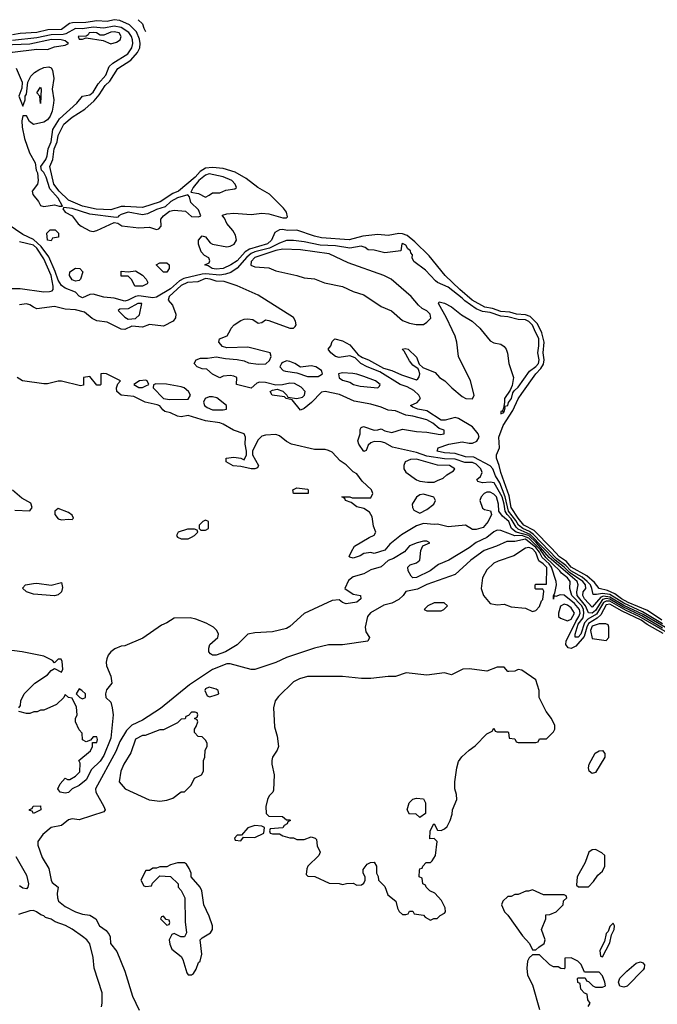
# Model space of a CAD drawing. Header units: inches. Extents: x 2348341 to 2479810, y 460419 to 613669.
# Tile 665 of 721: x 2444372 to 2448001, y 606164 to 611765. Entities that reach past the tile are written whole.
import ezdxf

# ---------------------------------------------------------------- set-up
doc = ezdxf.new("R2010")
doc.units = ezdxf.units.IN
doc.header["$MEASUREMENT"] = 0
doc.layers.add('C4640', color=7, linetype='Continuous')
doc.layers.add('C4641', color=7, linetype='Continuous')

msp = doc.modelspace()

# ---------------------------------------------------------------- linework, layer by layer
at = {"layer": 'C4640', "color": 2}
for points, elevation in [([(2448048.3, 608308.3), (2447921, 608381), (2447810, 608433.2), (2447730, 608481), (2447695, 608485), (2447680.5, 608479.5), (2447630, 608423.1), (2447587.5, 608470), (2447577.1, 608490), (2447579.8, 608510), (2447593.8, 608530), (2447592.6, 608550), (2447576.3, 608570), (2447501, 608621), (2447470, 608651.6), (2447420.1, 608690), (2447277.5, 608837.5), (2447210, 608866.3), (2447197.5, 608877.5), (2447170, 608924.9), (2447146, 608950), (2447134.2, 608970), (2447128.8, 609010), (2447117.2, 609050), (2447073.3, 609130), (2447050, 609134.7), (2447006, 609130), (2446979, 609139), (2446973.2, 609150), (2446993.9, 609166.1), (2447004.7, 609190), (2446997.4, 609210), (2446970, 609236.8), (2446950, 609245.3), (2446905.4, 609245.4), (2446850, 609265.8), (2446790, 609266.3), (2446690, 609281.3), (2446630, 609302.6), (2446492.8, 609332.8), (2446450, 609358), (2446430, 609362.9), (2446390, 609365.1), (2446370, 609358), (2446355.5, 609344.5), (2446344.7, 609315.3), (2446330, 609308), (2446301.2, 609350), (2446296, 609370), (2446309.6, 609410), (2446310, 609434), (2446315.3, 609444.7), (2446329, 609451), (2446390, 609431), (2446410, 609431.3), (2446430, 609438), (2446450, 609426), (2446490, 609417.3), (2446550, 609436), (2446630, 609422), (2446690, 609419.1), (2446765.2, 609405.2), (2446788, 609410), (2446788, 609430), (2446760.1, 609440.1), (2446723.7, 609470), (2446690, 609489.4), (2446610, 609509.6), (2446570, 609514.5), (2446510, 609539.7), (2446470, 609544.5), (2446430, 609561.3), (2446370, 609577.4), (2446275.2, 609595.2), (2446192.4, 609632.4), (2446110.6, 609649.4), (2446090, 609646), (2446032.3, 609587.7), (2445990, 609553.2), (2445970, 609544), (2445922, 609602), (2445888, 609610), (2445879, 609619), (2445808, 609630), (2445798, 609650), (2445810, 609658), (2445836.4, 609663.6), (2445870, 609651.3), (2445892, 609630), (2445898, 609618), (2445950, 609610.6), (2445981.5, 609618.5), (2445993.2, 609630), (2445996, 609650), (2445974.3, 609674.3), (2445935.6, 609695.6), (2445910, 609698), (2445868.4, 609688.4), (2445830, 609686), (2445770, 609701.2), (2445736.9, 609703.1), (2445722, 609698), (2445690, 609669.2), (2445606, 609690), (2445608, 609730), (2445590, 609737.2), (2445570, 609742), (2445530, 609738), (2445510, 609728), (2445470, 609748.7), (2445436.5, 609776.5), (2445410, 609779), (2445382, 609790), (2445364, 609810), (2445375.3, 609830), (2445400.2, 609839.8), (2445440.2, 609839.8), (2445490, 609846.8), (2445543.1, 609836.9), (2445610, 609831.3), (2445650, 609824), (2445673.7, 609813.7), (2445730, 609804.9), (2445773.2, 609806.8), (2445794, 609826), (2445804, 609850), (2445798, 609870), (2445670, 609902), (2445550, 609899), (2445526.3, 609906.3), (2445505.2, 609930), (2445509.5, 609950.5), (2445553.2, 609966.8), (2445570.7, 610000)], 22), ([(2448030, 608329.3), (2447917, 608397), (2447810, 608445.2), (2447730, 608494.4), (2447690, 608501.7), (2447654.5, 608494.5), (2447636, 608496), (2447629, 608530), (2447619.9, 608550), (2447602.5, 608570), (2447573.4, 608593.4), (2447509.3, 608629.3), (2447479.8, 608659.8), (2447430, 608697.9), (2447297.1, 608837.1), (2447273.8, 608853.8), (2447236.2, 608870), (2447210.5, 608890), (2447196, 608916), (2447153.8, 608970), (2447135.8, 609050), (2447105.2, 609130), (2447080.8, 609170), (2447064, 609210), (2447050, 609227.8), (2446956.2, 609276.2), (2446910, 609278.8), (2446850, 609297.8), (2446790, 609300.4), (2446748.7, 609310), (2446754, 609330), (2446815.3, 609350), (2446890, 609364.6), (2446930, 609355.3), (2446950, 609355.3), (2446973.4, 609366.6), (2446986.6, 609390), (2446982, 609410), (2446949.4, 609450), (2446870, 609497.4), (2446850, 609503), (2446792.9, 609487.1), (2446770, 609487), (2446690, 609539.7), (2446638, 609550), (2446610, 609561.2), (2446595.3, 609570), (2446633.4, 609586.6), (2446652.3, 609610), (2446644.5, 609630), (2446615.2, 609655.2), (2446577.1, 609677.1), (2446537.2, 609690), (2446422.5, 609762.5), (2446349.2, 609790), (2446314, 609810), (2446281.2, 609841.2), (2446250, 609853.2), (2446190, 609843.7), (2446170, 609849.5), (2446142, 609870), (2446128, 609890), (2446142, 609910), (2446150, 609934), (2446166, 609950), (2446210, 609938), (2446250, 609914.8), (2446298, 609858), (2446323, 609843), (2446358, 609830), (2446442.5, 609782.5), (2446490.4, 609770.4), (2446544.1, 609744.1), (2446630, 609716), (2446638.6, 609721.4), (2446645.6, 609734.4), (2446649.2, 609750), (2446644, 609770), (2446639.3, 609779.3), (2446610, 609799), (2446590, 609824), (2446560.4, 609880.4), (2446549.1, 609890.9), (2446566, 609894), (2446582, 609890), (2446630, 609844.7), (2446646, 609806), (2446666, 609786), (2446737.5, 609757.5), (2446761, 609730), (2446791.3, 609710), (2446831, 609670), (2446890, 609622), (2446912, 609610), (2446950, 609607.7), (2446959.3, 609630), (2446937.6, 609710), (2446869.5, 609850), (2446859.7, 609930), (2446850, 609964), (2446833.5, 610000)], 18), ([(2446998.7, 610000), (2447050, 609938), (2447070, 609927.7), (2447110, 609918.8), (2447130, 609906), (2447140.7, 609890), (2447148.1, 609868.1), (2447156.4, 609810), (2447181.6, 609730), (2447174.9, 609685.1), (2447163.1, 609656.9), (2447130.7, 609610), (2447132, 609588), (2447125.5, 609554.5), (2447119.8, 609540.2), (2447110, 609537.2), (2447110, 609522.8), (2447128, 609530), (2447122, 609538), (2447130, 609532), (2447136, 609556), (2447134, 609566), (2447150, 609571.3), (2447153.3, 609586.7), (2447170.8, 609610), (2447178.4, 609641.6), (2447186.3, 609653.7), (2447210, 609675.5), (2447273.8, 609766.2), (2447310, 609792.2), (2447324.2, 609810), (2447329.1, 609830), (2447320.6, 609870), (2447327.6, 609910), (2447325.9, 609950), (2447302.7, 610000)], 18), ([(2448026.6, 608350), (2447944.5, 608404.5), (2447835.8, 608450), (2447798, 608470), (2447759.7, 608499.7), (2447717.9, 608517.9), (2447669.9, 608529.9), (2447643.3, 608563.3), (2447600.6, 608600.6), (2447511.2, 608650), (2447483.7, 608683.7), (2447443.5, 608710), (2447399.6, 608759.6), (2447299.2, 608859.2), (2447241.5, 608890), (2447210, 608928.7), (2447170, 608989.6), (2447157.1, 609057.1), (2447109.8, 609190), (2447101, 609230), (2447085.6, 609270), (2447085.6, 609290), (2447102.2, 609330), (2447099.7, 609390), (2447123.6, 609456.4), (2447178.6, 609541.4), (2447210, 609608), (2447230, 609638.4), (2447308.7, 609750), (2447339, 609781), (2447353.9, 609806.1), (2447357.3, 609830), (2447352.1, 609870), (2447356.8, 609930), (2447344.4, 609984.4), (2447336.1, 610000)], 14), ([(2448030, 608304.6), (2447913.6, 608373.6), (2447804.8, 608424.8), (2447730, 608468.7), (2447710, 608472.2), (2447690, 608466.7), (2447650, 608403.9), (2447630, 608388.7), (2447610, 608391.1), (2447591.4, 608431.4), (2447545.6, 608490), (2447543.2, 608510), (2447551.1, 608550), (2447544.4, 608570), (2447385.5, 608705.5), (2447311.7, 608791.7), (2447270.3, 608830.3), (2447198.3, 608850), (2447171.6, 608870), (2447155.8, 608910), (2447120, 608940), (2447098.4, 608970), (2447097.6, 609010), (2447086.6, 609050), (2447070, 609066.6), (2447050, 609078), (2447030, 609078), (2447016, 609070), (2446998, 609050), (2446991.3, 609030), (2447006, 608986), (2447018, 608978), (2447051, 608971), (2447058, 608950), (2447038.8, 608910), (2447010, 608877.2), (2446970, 608865.2), (2446950, 608865.2), (2446908.9, 608888.9), (2446810, 608880.9), (2446750, 608895.1), (2446730, 608892.7), (2446670, 608899), (2446630, 608886), (2446545.5, 608834.5), (2446479.3, 608780.7), (2446450, 608747.3), (2446390, 608729.2), (2446370, 608734), (2446330, 608728.7), (2446310, 608715.3), (2446270, 608702), (2446250, 608708), (2446248, 608712), (2446260.4, 608739.6), (2446278, 608770), (2446360.2, 608819.8), (2446390, 608832), (2446399, 608850), (2446384.7, 608884.7), (2446377.5, 608937.5), (2446362.9, 608962.9), (2446330, 608983.7), (2446290, 608994), (2446258, 609018), (2446226, 609030), (2446222, 609042), (2446206, 609050), (2446250, 609051.3), (2446264.7, 609044.7), (2446370, 609046), (2446382, 609070), (2446374, 609090), (2446320.8, 609140.8), (2446290, 609181.2), (2446270, 609193.2), (2446230, 609233.2), (2446195.5, 609255.5), (2446150, 609304), (2446130, 609315.1), (2446110, 609319.3), (2446050, 609319.3), (2445918, 609350), (2445890, 609365.2), (2445850, 609397.2), (2445830, 609405.2), (2445770, 609402), (2445750, 609396), (2445726.7, 609373.3), (2445696, 609310), (2445696, 609290), (2445731.3, 609230), (2445724.7, 609215.3), (2445710.7, 609209.3), (2445690, 609209.3), (2445630, 609224), (2445586.8, 609226.8), (2445546, 609250), (2445546, 609270), (2445590, 609276), (2445631.3, 609271.3), (2445650, 609262), (2445662, 609290), (2445662, 609310), (2445656, 609350), (2445657.2, 609390), (2445649.2, 609409.2), (2445589.6, 609429.7), (2445530, 609465.1), (2445510, 609471.8), (2445430, 609482.9), (2445330, 609514), (2445290, 609506), (2445270, 609509.3), (2445230, 609529.4), (2445197.2, 609537.2), (2445185.6, 609545.6), (2445170, 609568), (2445154.6, 609574.6), (2445086, 609590), (2445022, 609622), (2444948.7, 609630), (2444924, 609650), (2444922, 609670), (2444930, 609694), (2444946, 609710), (2444866, 609750), (2444850, 609753.2), (2444834, 609750), (2444834, 609690), (2444830, 609686), (2444810, 609686), (2444770, 609735.3), (2444734, 609730), (2444734, 609686), (2444718, 609682), (2444610, 609709), (2444590, 609709), (2444530, 609694), (2444510, 609693.2), (2444388, 609710), (2444358, 609730)], 26), ([(2444344.7, 608975.3), (2444430, 608972), (2444442, 608990), (2444435.1, 609015.1), (2444383.3, 609043.3), (2444330, 609089.3)], 30), ([(2448045.2, 608285.2), (2447898.5, 608370), (2447823.9, 608403.9), (2447730, 608456.8), (2447710, 608457.9), (2447695.5, 608450), (2447655.9, 608384.1), (2447604.7, 608355.3), (2447586, 608334), (2447566.3, 608270), (2447550, 608252.6), (2447533.2, 608253.2), (2447533.7, 608270), (2447550, 608325.7), (2447578.4, 608361.6), (2447583.7, 608390), (2447580.6, 608410), (2447570.9, 608430), (2447515.4, 608490), (2447504, 608530), (2447504.7, 608570), (2447490.7, 608590), (2447456.2, 608616.2), (2447447.1, 608630), (2447366.5, 608706.5), (2447336.4, 608750), (2447270, 608816.6), (2447230, 608830.3), (2447189.3, 608829.3), (2447110, 608858.9), (2447090, 608860.5), (2447070, 608851.3), (2447030, 608819.1), (2446969.3, 608790.7), (2446930, 608760.5), (2446814, 608690), (2446754.7, 608665.3), (2446707.3, 608630), (2446630, 608591.6), (2446610, 608589.6), (2446600.4, 608600.4), (2446582, 608630), (2446581.2, 608650), (2446595.1, 608664.9), (2446630, 608676), (2446648.7, 608690), (2446655.3, 608744.7), (2446667.3, 608772.7), (2446706, 608790), (2446690, 608798), (2446670, 608798), (2446634, 608790), (2446590, 608772.3), (2446562, 608738), (2446499, 608701), (2446470, 608689.2), (2446430, 608652), (2446370, 608635.6), (2446330, 608613.6), (2446270, 608595.1), (2446244.2, 608575.8), (2446222, 608530), (2446270, 608497.1), (2446311.3, 608490), (2446313.4, 608470), (2446290, 608452.3), (2446230, 608442), (2446209.5, 608449.5), (2446190, 608464), (2446150, 608461.2), (2445990, 608386.6), (2445910, 608314), (2445890, 608302), (2445810, 608282.7), (2445710, 608277), (2445670, 608269.4), (2445610, 608209.6), (2445542.8, 608170), (2445490, 608149.6), (2445469.5, 608149.5), (2445457.2, 608157.2), (2445449.2, 608169.2), (2445449.1, 608189.1), (2445454, 608210), (2445499, 608250), (2445504, 608270), (2445494, 608290), (2445474, 608310), (2445433.1, 608333.1), (2445374.8, 608354.8), (2445342, 608362), (2445250, 608361.2), (2445210, 608334), (2445178.8, 608321.2), (2445072.3, 608247.7), (2444970, 608204), (2444950, 608201.2), (2444913.7, 608186.3), (2444890.6, 608169.4), (2444876, 608150), (2444866.8, 608130), (2444864, 608110), (2444866, 608090), (2444890.5, 608030.5), (2444896, 607990), (2444866.4, 607953.6), (2444861, 607930), (2444862, 607910), (2444890, 607882), (2444898.8, 607850), (2444902.8, 607810), (2444890, 607678), (2444850, 607579), (2444830, 607546.6), (2444780.3, 607499.7), (2444750, 607441.2), (2444710, 607409), (2444671.1, 607388.9), (2444650, 607368.7), (2444630, 607365.2), (2444602, 607370), (2444589, 607390), (2444602, 607418), (2444630, 607451.3), (2444643.6, 607443.6), (2444656.4, 607443.6), (2444690, 607462), (2444713.6, 607486.4), (2444715.3, 607535.3), (2444708, 607550), (2444774.6, 607605.4), (2444786, 607630), (2444786, 607654), (2444810, 607654), (2444815.3, 607670), (2444810, 607686), (2444790, 607686), (2444774, 607666), (2444750, 607658), (2444729.2, 607669.2), (2444727.3, 607707.3), (2444710, 607726), (2444689, 607770), (2444689, 607790), (2444698, 607810), (2444694.6, 607854.6), (2444670, 607906), (2444648.7, 607908.7), (2444630, 607926), (2444622, 607910), (2444582, 607870), (2444510, 607838), (2444490, 607838), (2444471.6, 607828.4), (2444452.7, 607827.3), (2444430, 607818), (2444410, 607818), (2444366, 607830)], 30), ([(2448033.5, 608273.5), (2447944.2, 608324.2), (2447909.8, 608350), (2447800.8, 608400.8), (2447730, 608440.4), (2447710, 608436.5), (2447679.6, 608380.4), (2447658.6, 608361.4), (2447609.7, 608330.3), (2447599.2, 608310), (2447584.1, 608255.9), (2447538.2, 608201.8), (2447510, 608187.8), (2447492.8, 608192.8), (2447481, 608210), (2447482.2, 608230), (2447537.5, 608342.5), (2447555.3, 608370), (2447562, 608390), (2447558.6, 608410), (2447530, 608443.9), (2447470, 608491.1), (2447447.3, 608492.7), (2447423.7, 608483.7), (2447411.3, 608488.7), (2447410, 608468), (2447409.7, 608489.7), (2447417.7, 608502.3), (2447426.8, 608550), (2447426, 608570), (2447399.6, 608650), (2447386, 608670), (2447345.6, 608705.6), (2447330, 608736.5), (2447310, 608762.6), (2447250, 608810.3), (2447190, 608797.4), (2447143.8, 608796.2), (2447086, 608770), (2447014.7, 608745.3), (2446938.8, 608690), (2446850, 608609), (2446690, 608551.8), (2446635.3, 608524.7), (2446570, 608512), (2446554.8, 608490), (2446530, 608466.6), (2446490, 608446.6), (2446445.1, 608434.9), (2446368.8, 608391.2), (2446350.7, 608370), (2446338.8, 608310), (2446342.8, 608282.8), (2446362, 608250), (2446354, 608230), (2446209.1, 608209.1), (2446130, 608209), (2446050, 608189.2), (2445890, 608136), (2445830, 608109.2), (2445710, 608069), (2445690, 608069), (2445570, 608101.2), (2445550, 608101.2), (2445470, 608069.5), (2445337.8, 607982.2), (2445174.1, 607845.9), (2445070, 607780.5), (2445010, 607751.8), (2444979, 607721), (2444941.3, 607658.7), (2444918.7, 607601.3), (2444804, 607390), (2444806, 607370), (2444851.3, 607290), (2444858, 607270), (2444850, 607258), (2444710, 607214), (2444670, 607219), (2444650, 607214), (2444610, 607181.2), (2444550, 607169), (2444502.8, 607130), (2444474.8, 607090), (2444474.8, 607070), (2444499.8, 606999.8), (2444537.3, 606937.3), (2444550.5, 606870.5), (2444557.3, 606857.3), (2444591, 606830), (2444585.5, 606794.5), (2444586.4, 606770), (2444593.4, 606750), (2444630, 606720.5), (2444690, 606690.7), (2444730, 606676), (2444770, 606670.7), (2444804.7, 606650), (2444826.8, 606610), (2444863, 606583), (2444881.4, 606561.4), (2444887.3, 606547.3), (2444888.2, 606510), (2444924.9, 606464.9), (2444970, 606352), (2445014, 606210), (2445051, 606130)], 34), ([(2444366, 607850), (2444376.4, 607863.6), (2444378, 607890), (2444398, 607930), (2444458, 607990), (2444530, 608038), (2444550, 608062), (2444570, 608074), (2444610, 608054), (2444618, 608070), (2444613.6, 608113.6), (2444607.3, 608127.3), (2444590, 608128), (2444570, 608106), (2444559, 608119), (2444510, 608144), (2444386, 608170), (2444270, 608183.7)], 30), ([(2444350, 607004.7), (2444410, 606898), (2444421.6, 606850), (2444417.1, 606830), (2444410, 606820.9), (2444390, 606824.7), (2444370, 606838.7)], 30), ([(2444837.2, 606150), (2444842, 606170), (2444842, 606230), (2444795.3, 606370), (2444789, 606430), (2444770, 606508.7), (2444753.3, 606530), (2444729.4, 606550), (2444670, 606591), (2444631.6, 606611.6), (2444573.9, 606633.9), (2444550, 606649), (2444518, 606658), (2444510, 606668), (2444492.1, 606672.1), (2444468, 606690), (2444450, 606697.2), (2444430, 606696), (2444365.4, 606674.6)], 34), ([(2447608.4, 606151.6), (2447618, 606170), (2447606, 606190), (2447602, 606222), (2447587.3, 606227.3), (2447566, 606250), (2447562, 606282), (2447548.4, 606288.4), (2447546, 606310), (2447550, 606314), (2447590, 606314), (2447598, 606298), (2447610, 606294), (2447634, 606270), (2447650, 606262), (2447690, 606262), (2447706, 606270), (2447702, 606290), (2447690, 606326), (2447670, 606346), (2447587.3, 606347.3), (2447568, 606390), (2447548, 606410), (2447510, 606428), (2447474, 606426), (2447474, 606370), (2447470, 606366), (2447452.7, 606367.3), (2447436.4, 606376.4), (2447410, 606378), (2447390, 606388), (2447330, 606446), (2447290, 606446), (2447271.6, 606428.4), (2447262, 606410), (2447258, 606370), (2447262, 606330), (2447290, 606274), (2447330, 606134)], 38)]:
    msp.add_lwpolyline(points, dxfattribs=dict(at, elevation=elevation))
for points, elevation in [([(2445890, 609824), (2445870, 609815.3), (2445862, 609810), (2445852, 609790), (2445872, 609770), (2445885.2, 609765.2), (2445950, 609756), (2446010, 609736.3), (2446070, 609734.8), (2446090, 609746), (2446095.3, 609750), (2446088.7, 609770), (2446058, 609790), (2446030, 609797), (2445970, 609788.7), (2445938, 609810), (2445910, 609821.2)], 22), ([(2446210, 609757), (2446186, 609750), (2446190, 609727.7), (2446210, 609714), (2446250, 609704), (2446271.3, 609690), (2446310, 609680.5), (2446410, 609671.3), (2446420.4, 609679.6), (2446424, 609690), (2446397.2, 609710), (2446330, 609735.6), (2446290, 609749.4), (2446268.2, 609751.8)], 22), ([(2445090, 609714), (2445054, 609710), (2445022, 609690), (2445050, 609672), (2445070, 609672), (2445090, 609682), (2445106, 609690), (2445098, 609710)], 26), ([(2445146.4, 609693.6), (2445132.7, 609687.3), (2445132, 609670), (2445190.9, 609610.9), (2445224, 609604), (2445330, 609606), (2445344, 609630), (2445333.2, 609650), (2445308, 609670), (2445290, 609677.2), (2445208, 609692)], 26), ([(2445450, 609620.5), (2445426.8, 609610), (2445417.3, 609590), (2445422.8, 609570), (2445438.4, 609558.4), (2445470, 609546), (2445530, 609545.5), (2445548, 609550), (2445549, 609570), (2445493.1, 609613.1), (2445470, 609620.5)], 26), ([(2446630, 609265.4), (2446597, 609263), (2446566, 609250), (2446558.8, 609230), (2446558.8, 609210), (2446570.5, 609190.5), (2446630, 609147.3), (2446650, 609139.1), (2446693.7, 609133.7), (2446730, 609134), (2446750, 609144), (2446782.5, 609157.5), (2446803.6, 609176.4), (2446841.2, 609198.8), (2446849, 609210), (2446818, 609230), (2446750, 609231.1)], 26), ([(2445930, 609069), (2445926, 609090), (2445950, 609102), (2446010, 609094), (2446014, 609090), (2446014, 609070), (2446010, 609069)], 26), ([(2446670, 609066), (2446650, 609062.7), (2446630, 609049.2), (2446605.5, 609010), (2446607.3, 608990), (2446614.8, 608974.8), (2446650, 608958), (2446690, 608978), (2446728.7, 609010), (2446738, 609030), (2446728.7, 609048.7)], 26), ([(2444590, 608984), (2444571.3, 608970), (2444571, 608950), (2444590, 608924.9), (2444610, 608920.7), (2444650, 608924.7), (2444670, 608922), (2444678, 608930), (2444670, 608946), (2444650, 608962)], 30), ([(2445430, 608918), (2445414, 608910), (2445394, 608890), (2445394, 608870), (2445402, 608862), (2445430, 608862), (2445446, 608870), (2445446, 608910)], 30), ([(2445367.3, 608867.3), (2445327.3, 608867.3), (2445274, 608850), (2445264.7, 608830), (2445270, 608822), (2445290, 608812), (2445330, 608812), (2445350, 608822), (2445366, 608830), (2445386, 608850), (2445382, 608862)], 30), ([(2447270, 608762.6), (2447250, 608759.6), (2447184.5, 608715.5), (2447094.4, 608685.6), (2447070, 608673.2), (2447030, 608635.3), (2447006, 608590), (2446998, 608530), (2447011.3, 608490), (2447050, 608444.7), (2447090, 608436), (2447130, 608441), (2447170, 608426), (2447250, 608418), (2447290, 608398), (2447310, 608404), (2447330, 608427.7), (2447341.3, 608458.7), (2447350, 608467.3), (2447354.6, 608514.6), (2447350, 608526), (2447310, 608526), (2447306, 608530), (2447306, 608550), (2447310, 608554), (2447370, 608554), (2447371.6, 608648.4), (2447351, 608670), (2447326.1, 608686.1), (2447310, 608733.3), (2447290, 608755.4)], 38), ([(2444570, 608488.5), (2444450, 608498), (2444409.8, 608509.8), (2444387.8, 608532.2), (2444405.2, 608550), (2444450, 608557.3), (2444470, 608559), (2444550, 608549.1), (2444610, 608562.8), (2444616, 608536), (2444610.2, 608509.8), (2444590, 608494)], 26), ([(2446730, 608448), (2446694, 608430), (2446674, 608410), (2446690, 608402), (2446770, 608402), (2446786, 608410), (2446806, 608430), (2446787.3, 608447.3)], 38), ([(2447470, 608439.5), (2447450, 608428), (2447438.8, 608390), (2447438, 608370), (2447450, 608361), (2447490, 608346), (2447510, 608354.8), (2447529.3, 608390), (2447510, 608419.6), (2447490, 608434)], 38), ([(2447670, 608329.2), (2447630, 608315.1), (2447620.3, 608290), (2447630, 608244.7), (2447710, 608234), (2447726, 608250), (2447726, 608310), (2447722, 608322), (2447708, 608328)], 38), ([(2447130, 608082), (2447090, 608082), (2447030, 608059.3), (2446931.7, 608071.7), (2446894, 608070), (2446830, 608038), (2446790, 608048.7), (2446690, 608036), (2446571.1, 608048.9), (2446510, 608028.7), (2446470, 608028.7), (2446370, 608017.2), (2446318, 608018), (2446209.1, 608029.1), (2446010, 608029), (2445964.5, 608015.5), (2445930, 607999), (2445844.5, 607915.5), (2445826, 607890), (2445816, 607850), (2445822, 607742), (2445838, 607690), (2445844.7, 607630), (2445838, 607610), (2445810.9, 607569.1), (2445806, 607550), (2445806, 607530), (2445821, 607470), (2445816.9, 607383.1), (2445812, 607370), (2445792, 607350), (2445782, 607330), (2445772, 607290), (2445774, 607250), (2445790, 607234), (2445867.3, 607232.7), (2445890, 607214), (2445910, 607214), (2445914, 607210), (2445898, 607202), (2445894, 607190), (2445878, 607182), (2445870, 607168), (2445798, 607162), (2445794, 607150), (2445798, 607138), (2445810, 607134), (2445850, 607134), (2445870, 607122), (2445910, 607111.3), (2445931.1, 607111.1), (2445950, 607102), (2445990, 607102), (2446030, 607116), (2446054, 607110), (2446062, 607102), (2446065.4, 607065.4), (2446082, 607030), (2446074, 607010), (2446012, 606950), (2446005.4, 606934.6), (2446002, 606902), (2446012.7, 606892.7), (2446051.1, 606891.1), (2446132.7, 606852.7), (2446190, 606852), (2446210, 606844.7), (2446231.6, 606851.6), (2446270, 606854), (2446290, 606842), (2446316.4, 606843.6), (2446330, 606854), (2446338, 606870), (2446338, 606890), (2446326, 606910), (2446326, 606930), (2446350, 606962), (2446368.4, 606971.6), (2446390, 606972), (2446402, 606950), (2446402, 606910), (2446411.6, 606891.6), (2446414, 606870), (2446450, 606834), (2446467.5, 606787.5), (2446512, 606750), (2446522, 606710), (2446531.6, 606691.6), (2446550, 606674), (2446570, 606674), (2446582, 606678), (2446590, 606694), (2446610, 606694), (2446618, 606678), (2446670, 606672), (2446679.6, 606659.6), (2446710, 606642), (2446728.4, 606651.6), (2446747.3, 606652.7), (2446766, 606670), (2446790, 606682), (2446795.3, 606690), (2446793.6, 606713.6), (2446773.6, 606753.6), (2446735.3, 606795.3), (2446706, 606810), (2446686, 606830), (2446682, 606842), (2446666, 606850), (2446662, 606882), (2446646, 606890), (2446647.3, 606927.3), (2446650, 606934), (2446662, 606938), (2446666, 606950), (2446686, 606970), (2446710, 606971.3), (2446720.2, 606979.8), (2446739, 607010), (2446748, 607090), (2446730, 607108), (2446706, 607106), (2446708.7, 607150), (2446728.4, 607191.6), (2446731.6, 607191.6), (2446750, 607154), (2446770, 607152), (2446790, 607162), (2446804, 607176), (2446822, 607210), (2446833.6, 607246.4), (2446835.3, 607270), (2446859, 607330), (2446858, 607358), (2446848.7, 607390), (2446848.9, 607428.9), (2446859.5, 607510), (2446870, 607544.7), (2446887.6, 607572.4), (2446929.6, 607610.4), (2446965.2, 607634.8), (2447030, 607702), (2447062, 607718), (2447070, 607734), (2447078, 607718), (2447090, 607714), (2447150, 607714), (2447154, 607710), (2447158, 607678), (2447190, 607674), (2447198, 607658), (2447210, 607654), (2447310, 607654), (2447322, 607658), (2447330, 607674), (2447370, 607674), (2447410, 607714), (2447418, 607730), (2447418, 607750), (2447398, 607790), (2447368.7, 607830), (2447328, 607910), (2447328, 607950), (2447308.9, 608008.9), (2447230, 608065.2), (2447210, 608069), (2447190, 608059), (2447156.4, 608056.4), (2447150, 608058)], 38), ([(2444710, 607958), (2444694, 607930), (2444714, 607910), (2444730, 607902), (2444746, 607910), (2444746, 607930), (2444726, 607950)], 30), ([(2445450, 607968), (2445430, 607958), (2445426, 607950), (2445438, 607918), (2445454, 607914), (2445490, 607924.7), (2445506, 607930), (2445502, 607950), (2445490, 607957.2)], 38), ([(2445370, 607826), (2445350, 607826), (2445332.7, 607807.3), (2445318, 607802), (2445312.7, 607787.3), (2445290, 607786), (2445270, 607766), (2445190, 607726), (2445170, 607726), (2445086, 607694), (2445070, 607693.2), (2445030, 607673.2), (2445005.2, 607594.8), (2444964.9, 607530), (2444947.7, 607490), (2444938, 607430), (2444972, 607390), (2445108.1, 607328.1), (2445170, 607318.8), (2445210, 607324.7), (2445243.1, 607336.9), (2445290, 607372), (2445310, 607372), (2445348, 607410), (2445366, 607450), (2445406, 607470), (2445418, 607490), (2445418, 607550), (2445426, 607570), (2445428, 607610), (2445438, 607630), (2445438, 607650), (2445430, 607666), (2445410, 607686), (2445387.3, 607687.3), (2445366, 607710), (2445366, 607730), (2445376.4, 607743.6), (2445386, 607770), (2445382, 607782), (2445366, 607790), (2445382, 607798), (2445386, 607810), (2445382, 607822)], 38), ([(2447630, 607477.7), (2447613.3, 607490), (2447608.8, 607510), (2447612.8, 607530), (2447647.9, 607592.1), (2447670, 607606.7), (2447690, 607607), (2447702.8, 607590), (2447701.8, 607570), (2447650, 607482.6)], 34), ([(2446650, 607226), (2446627.3, 607247.3), (2446590, 607246), (2446578, 607270), (2446589.2, 607310), (2446610, 607330.8), (2446630, 607336), (2446670, 607332), (2446682, 607310), (2446682, 607250)], 38), ([(2444450, 607248.7), (2444442, 607262), (2444427.3, 607267.3), (2444427.3, 607272.7), (2444442, 607278), (2444448.4, 607291.6), (2444490, 607294), (2444492, 607270)], 30), ([(2445710, 607182), (2445670, 607168), (2445634, 607126), (2445610, 607126), (2445594, 607110), (2445598, 607098), (2445630, 607094), (2445646, 607114), (2445710, 607112), (2445762, 607138), (2445766, 607170), (2445750, 607178)], 38), ([(2447650, 607044), (2447630, 607042), (2447611.1, 607028.9), (2447591.3, 606970), (2447544.7, 606890), (2447542, 606842), (2447552, 606832), (2447610, 606832), (2447638, 606862), (2447662, 606898), (2447690, 606922), (2447702, 606950), (2447702, 607010), (2447685.6, 607025.6)], 38), ([(2445310, 606968), (2445270, 606968), (2445230, 606958), (2445210, 606946), (2445170, 606946), (2445150, 606938), (2445130, 606938), (2445110, 606926), (2445090, 606926), (2445062, 606870), (2445078, 606838), (2445090, 606834), (2445122, 606838), (2445127.3, 606852.7), (2445170, 606894), (2445230, 606892), (2445274, 606850), (2445274, 606830), (2445291.6, 606811.6), (2445312, 606770), (2445312.7, 606632.7), (2445322, 606570), (2445310, 606548), (2445288.4, 606548.4), (2445250, 606566), (2445238, 606562), (2445222, 606530), (2445225.4, 606505.4), (2445236.9, 606476.9), (2445290, 606436), (2445299.5, 606419.5), (2445322.4, 606342.4), (2445330, 606331), (2445350, 606331), (2445361.2, 606338.8), (2445376.5, 606363.5), (2445390, 606402), (2445398, 606410), (2445408.7, 606450), (2445398, 606530), (2445410, 606542), (2445458, 606570), (2445468.7, 606590), (2445468.7, 606610), (2445450, 606666), (2445419, 606730), (2445408, 606810), (2445398, 606830), (2445348.4, 606888.4), (2445348, 606910), (2445336.4, 606936.4), (2445320.4, 606960.4)], 38), ([(2447290, 606815.3), (2447267.3, 606807.3), (2447252.7, 606807.3), (2447210, 606788), (2447190, 606788), (2447170, 606778), (2447150, 606778), (2447122, 606750), (2447114, 606730), (2447132, 606690), (2447150.9, 606670.9), (2447234.4, 606554.4), (2447274, 606510), (2447290, 606474), (2447310, 606474), (2447326, 606490), (2447358, 606510), (2447362, 606530), (2447342, 606590), (2447366, 606650), (2447367.3, 606672.7), (2447390, 606674), (2447426, 606690), (2447466, 606730), (2447468, 606752), (2447486, 606770), (2447482, 606782), (2447470, 606786), (2447352.7, 606787.3)], 38), ([(2445190, 606666), (2445178, 606662), (2445174, 606650), (2445210, 606614), (2445222, 606618), (2445226, 606630), (2445222, 606642), (2445206, 606646)], 38), ([(2447750, 606626), (2447730, 606606), (2447722, 606578), (2447710, 606566), (2447699.6, 606520.4), (2447674, 606470), (2447678, 606438), (2447690, 606434), (2447730, 606514), (2447740.4, 606559.6), (2447755.3, 606590), (2447758, 606610)], 38), ([(2447810, 606260.7), (2447788.1, 606268.1), (2447780.3, 606290), (2447788, 606312), (2447827, 606353), (2447881.3, 606398.7), (2447904.9, 606404.9), (2447919.5, 606399.5), (2447928.8, 606388.8), (2447927.1, 606370), (2447920.5, 606359.5), (2447830, 606267)], 34)]:
    msp.add_lwpolyline(points, close=True, dxfattribs=dict(at, elevation=elevation))
at = {"layer": 'C4641', "color": 2}
for points, elevation in [([(2447336.1, 610000), (2447316.5, 610036.5), (2447276.5, 610076.5), (2447250, 610085.4), (2447199.3, 610090), (2447161.4, 610101.4), (2447110, 610104.3), (2447062.8, 610122.8), (2447019, 610130), (2446947.1, 610170), (2446876.3, 610230), (2446793.3, 610310), (2446702.6, 610422.6), (2446621.4, 610501.4), (2446576.9, 610536.9), (2446550, 610547.6), (2446530, 610549.8), (2446470, 610537.2), (2446410, 610542.5), (2446325.4, 610534.6), (2446246.9, 610513.1), (2446090, 610524.7), (2446050, 610533.3), (2445950, 610567.6), (2445894.4, 610565.6), (2445870, 610571.8), (2445850, 610569.6), (2445824.7, 610555.3), (2445804.9, 610510), (2445782.4, 610490), (2445679.8, 610460.2), (2445655.4, 610444.6), (2445610, 610392.6), (2445574.4, 610370), (2445530, 610349.8), (2445490, 610346.2), (2445468, 610350), (2445444.7, 610364.7), (2445426, 610370), (2445450, 610382), (2445453.6, 610393.6), (2445448, 610410), (2445423.2, 610423.2), (2445405.4, 610445.4), (2445390, 610488), (2445389.6, 610510), (2445410, 610534.9), (2445430, 610530.6), (2445456.1, 610496.1), (2445470, 610487.7), (2445550, 610473.4), (2445570, 610476.5), (2445592.2, 610487.8), (2445605.4, 610510), (2445600.1, 610540.1), (2445585.4, 610565.4), (2445550, 610605.6), (2445536.6, 610636.6), (2445525.2, 610650), (2445526.8, 610653.2), (2445550, 610660.5), (2445590, 610663.8), (2445690, 610657.3), (2445750, 610664.2), (2445790, 610660.3), (2445870, 610638), (2445890, 610638), (2445895.5, 610644.5), (2445889.6, 610670), (2445873.6, 610693.6), (2445793.5, 610773.5), (2445727.3, 610810), (2445660.9, 610860.9), (2445598.2, 610898.2), (2445530, 610918.3), (2445470, 610925), (2445430, 610921), (2445398.6, 610901.4), (2445370, 610869.8), (2445276.4, 610790), (2445243.1, 610776.9), (2445171.4, 610728.6), (2445070, 610696.9), (2444970, 610703.1), (2444950, 610702), (2444890, 610683.5), (2444807.1, 610687.1), (2444730, 610705), (2444650, 610738.9), (2444595.8, 610790), (2444565.5, 610830), (2444544, 610930), (2444560.4, 610970), (2444568, 611030), (2444584.5, 611070), (2444590, 611106.8), (2444623.5, 611170), (2444670, 611210.3), (2444743.3, 611256.7), (2444795.8, 611304.2), (2444823.2, 611336.8), (2444857.4, 611390), (2444884.4, 611415.6), (2444930, 611488.2), (2445005, 611535), (2445042, 611578), (2445054.9, 611605.1), (2445057.6, 611630), (2445053.6, 611653.6), (2445036.6, 611696.6), (2444996.6, 611736.6), (2444941.3, 611761.3), (2444910, 611764), (2444870, 611755.1), (2444810, 611758.4), (2444748.7, 611748.7), (2444672.2, 611747.8), (2444656, 611744), (2444610, 611709.8), (2444532, 611708), (2444470, 611692.3), (2444373.6, 611686.4), (2444330, 611678.4)], 14), ([(2445045.9, 611765.2), (2445070, 611740.7), (2445077.7, 611717.7), (2445088.4, 611698.4)], 14), ([(2444350.7, 611490), (2444384.9, 611410), (2444384.5, 611375.5), (2444366, 611330), (2444390, 611274), (2444402, 611310), (2444402, 611330), (2444410, 611342), (2444418, 611410), (2444435.4, 611444.6), (2444455.2, 611464.8), (2444480.1, 611479.9), (2444510, 611494), (2444537, 611497), (2444550.4, 611490.4), (2444558.3, 611478.3), (2444566.7, 611430), (2444556, 611370), (2444566.3, 611310), (2444564.9, 611290), (2444555.8, 611244.2), (2444544.4, 611215.6), (2444530, 611196), (2444510, 611182.7), (2444450, 611169.4), (2444426.6, 611186.6), (2444410, 611218), (2444390, 611218), (2444384, 611190), (2444385.5, 611154.5), (2444399.5, 611090), (2444427.8, 611007.7), (2444459.1, 610950), (2444466, 610910), (2444473.4, 610893.4), (2444476.4, 610850), (2444473, 610830), (2444442.4, 610790), (2444446, 610770), (2444479.1, 610730), (2444490, 610707.7), (2444510, 610701.6), (2444570, 610712.2), (2444596.5, 610703.5), (2444615.3, 610704.7), (2444590, 610749.5), (2444542.3, 610802.3), (2444521.4, 610870), (2444510, 610896.2), (2444496.2, 610910), (2444491.5, 610930), (2444519.8, 610970), (2444527.7, 610990), (2444533.8, 611030), (2444550, 611071), (2444559.7, 611140.3), (2444598, 611202), (2444696.2, 611290), (2444730, 611331), (2444770, 611337.6), (2444790, 611352.7), (2444818.8, 611401.2), (2444862.6, 611450), (2444881.7, 611498.3), (2444902.4, 611517.6), (2444988, 611570), (2445010, 611606), (2445015.3, 611630), (2445014, 611650), (2445008, 611670), (2444992.8, 611692.8), (2444950, 611721), (2444910, 611728.4), (2444850, 611717), (2444790, 611723.4), (2444730, 611712.8), (2444690, 611715.8), (2444635.2, 611684.8), (2444618.9, 611681.1), (2444550, 611679.3), (2444470, 611662), (2444330, 611647.5)], 18), ([(2447302.7, 610000), (2447290, 610027.2), (2447270, 610047.5), (2447250, 610058), (2447210, 610059.9), (2447150, 610075.5), (2447110, 610078.7), (2447050, 610098.9), (2447005.5, 610105.5), (2446970, 610120.7), (2446905.2, 610165.2), (2446890, 610181.8), (2446810, 610243.1), (2446749.6, 610269.6), (2446738.7, 610278.7), (2446680.7, 610340.7), (2446616, 610390), (2446605.2, 610410), (2446608, 610428), (2446598, 610438), (2446595.3, 610450), (2446581.2, 610461.2), (2446570, 610482), (2446550, 610492), (2446546, 610490), (2446542, 610450), (2446450, 610439.1), (2446390, 610453.2), (2446355.3, 610455.3), (2446338, 610470), (2446315.9, 610475.9), (2446250, 610465.1), (2446170, 610478.8), (2446082.7, 610482.7), (2445990, 610502.2), (2445930.4, 610509.7), (2445890, 610508.2), (2445850, 610494.8), (2445794.4, 610465.6), (2445710, 610444.2), (2445690, 610435.2), (2445665.4, 610414.6), (2445610, 610351.9), (2445572.6, 610327.4), (2445543.2, 610316.8), (2445510, 610312), (2445430, 610319.6), (2445410, 610317.2), (2445306.9, 610293.1), (2445280.4, 610279.6), (2445230, 610234), (2445150, 610187.4), (2445130, 610182.7), (2445050, 610193.8), (2445030, 610189.8), (2444990, 610169), (2444970, 610164.5), (2444910, 610181.8), (2444850, 610187.1), (2444790, 610203.5), (2444770, 610201.8), (2444730, 610182.4), (2444710, 610191.8), (2444690, 610215.1), (2444630, 610238.5), (2444610, 610254), (2444590, 610283.6), (2444573.6, 610333.6), (2444536.7, 610416.7), (2444494.2, 610474.2), (2444450, 610514), (2444390, 610543.1), (2444270, 610624)], 18), ([(2444315.9, 610235.9), (2444375.2, 610235.2), (2444510, 610217.1), (2444542, 610218), (2444556.9, 610223.1), (2444562.7, 610230), (2444563, 610250), (2444551.4, 610310), (2444510, 610405.6), (2444470, 610465.3), (2444450, 610481.8), (2444370, 610501.5)], 22), ([(2445570.7, 610000), (2445576, 610010), (2445592.7, 610030), (2445630, 610054), (2445650, 610060.7), (2445670, 610064), (2445698.8, 610058.8), (2445730, 610038), (2445750, 610042), (2445770, 610058), (2445790, 610054.8), (2445910, 610010.7), (2445930, 610011), (2445940.2, 610019.8), (2445945.2, 610030), (2445942, 610050), (2445930, 610071.8), (2445730, 610198), (2445610, 610251.8), (2445536.2, 610276.2), (2445490, 610277.7), (2445456, 610290), (2445430, 610292.1), (2445385.2, 610274.8), (2445327.7, 610270), (2445290, 610253.7), (2445222, 610190), (2445217.3, 610170), (2445241.4, 610141.4), (2445261, 610090), (2445258, 610070), (2445244.7, 610050), (2445190, 610020.9), (2445110, 610032), (2445070, 610016), (2445010, 610022), (2444970, 610002), (2444950, 610004), (2444870, 610045.2), (2444810, 610052.7), (2444784.4, 610064.4), (2444741.2, 610101.2), (2444690, 610115.1), (2444630, 610118.4), (2444570, 610133.6), (2444470, 610121.2), (2444450, 610129), (2444430, 610144), (2444410, 610149.2), (2444370, 610142.7)], 22), ([(2446833.5, 610000), (2446801.3, 610070), (2446755.3, 610150), (2446760.2, 610159.8), (2446790, 610152.7), (2446830, 610132.2), (2446886.7, 610086.7), (2446946.8, 610050), (2446990.2, 610010.2), (2446998.7, 610000)], 18)]:
    msp.add_lwpolyline(points, dxfattribs=dict(at, elevation=elevation))
for points, elevation in [([(2444552.8, 611652.8), (2444430, 611626.6), (2444230, 611618.3), (2444143, 611590), (2444110, 611571.1), (2444050, 611557), (2444023.8, 611536.2), (2443990, 611525.2), (2443974.8, 611510), (2443990, 611499.1), (2444030, 611508), (2444046, 611514), (2444110, 611520.4), (2444160.5, 611539.5), (2444230, 611548.7), (2444330, 611580.3), (2444470, 611598), (2444530, 611595.5), (2444570, 611610.6), (2444630, 611620.7), (2444648.7, 611630), (2444630, 611644), (2444608, 611650)], 22), ([(2444910, 611695.8), (2444890, 611694.4), (2444850, 611676.2), (2444830, 611676.2), (2444808.7, 611690), (2444790, 611692.5), (2444767.7, 611690), (2444761.4, 611678.6), (2444750, 611672.3), (2444704.7, 611670), (2444710, 611654), (2444730, 611654), (2444750, 611662), (2444846.4, 611646.4), (2444890, 611627.7), (2444922.7, 611637.3), (2444942.7, 611650), (2444949.3, 611670), (2444938, 611690)], 22), ([(2444490, 611288.7), (2444486, 611330), (2444469.7, 611349.7), (2444490, 611382), (2444493.4, 611370)], 14), ([(2445450, 610888.4), (2445430, 610880.3), (2445391.7, 610850), (2445358.7, 610810), (2445344.9, 610784.9), (2445390, 610775.5), (2445430, 610754.8), (2445450, 610766), (2445470, 610781), (2445510, 610781), (2445544.8, 610795.2), (2445596.4, 610803.6), (2445606, 610810), (2445598, 610830), (2445579, 610850), (2445530, 610871)], 18), ([(2445329.3, 610769.3), (2445270, 610751.6), (2445232.2, 610730), (2445199.5, 610700.5), (2445150, 610684.7), (2445099.7, 610660.3), (2445070, 610655.3), (2444990, 610669.8), (2444950, 610657.3), (2444935.5, 610650), (2444930, 610641.2), (2444920.7, 610639.3), (2444770, 610658.9), (2444670, 610691.8), (2444622.8, 610697.2), (2444618, 610690), (2444631, 610670), (2444670.3, 610650.3), (2444704.6, 610604.6), (2444720.7, 610590), (2444770, 610563.8), (2444790, 610560.5), (2444810, 610566), (2444910, 610611), (2444930, 610607.3), (2444953, 610593), (2445050, 610581.6), (2445110, 610584.9), (2445150, 610570.7), (2445163.7, 610576.3), (2445177.2, 610590), (2445174.5, 610630), (2445189.7, 610650.3), (2445223.8, 610676.2), (2445250, 610682.4), (2445315.9, 610675.9), (2445350, 610646), (2445390, 610644), (2445402, 610650), (2445390, 610684), (2445345.3, 610725.3), (2445338, 610758)], 18), ([(2444550, 610508), (2444529, 610510), (2444526, 610550), (2444546, 610570), (2444574, 610570), (2444592, 610550), (2444591.6, 610528.4), (2444558, 610522)], 14), ([(2445870, 610459.8), (2445830, 610452.2), (2445710, 610411.9), (2445688.8, 610390), (2445688.2, 610368.2), (2445710, 610358.8), (2445790, 610353.4), (2445830, 610336.3), (2445950, 610310.6), (2445990, 610297.3), (2446050, 610290.7), (2446107.3, 610267.3), (2446210, 610247.7), (2446270, 610219.1), (2446330, 610200.7), (2446430, 610133.4), (2446488.2, 610108.2), (2446550, 610054.8), (2446590, 610038.8), (2446628, 610032), (2446670, 610032), (2446690, 610044.7), (2446712.7, 610067.3), (2446708.7, 610090), (2446690, 610108.7), (2446662.7, 610122.7), (2446640.9, 610140.9), (2446600.9, 610190), (2446486, 610290), (2446445.2, 610310), (2446241.3, 610381.3), (2446133.4, 610433.4), (2445970, 610455.3)], 22), ([(2445210, 610328), (2445189.4, 610329.4), (2445148.7, 610371.3), (2445170, 610382), (2445210, 610382), (2445222, 610370), (2445222, 610350)], 14), ([(2444690, 610277.2), (2444670, 610285.2), (2444655.3, 610310), (2444658, 610330), (2444690, 610352), (2444714, 610350), (2444732, 610330), (2444718, 610290), (2444710, 610282)], 14), ([(2445070, 610249.2), (2445028, 610250), (2445010, 610286), (2444990, 610306), (2444950, 610306), (2444950, 610334), (2444990, 610331.3), (2445030, 610336), (2445070, 610311), (2445091.3, 610290), (2445102, 610270), (2445098, 610262)], 14), ([(2445066, 610150), (2445044.7, 610150), (2444990, 610120.9), (2444941, 610119), (2444932, 610110), (2444970, 610072), (2444990, 610062), (2445030, 610064.7), (2445052.9, 610087.1)], 22)]:
    msp.add_lwpolyline(points, close=True, dxfattribs=dict(at, elevation=elevation))

doc.saveas('drawing.dxf')
